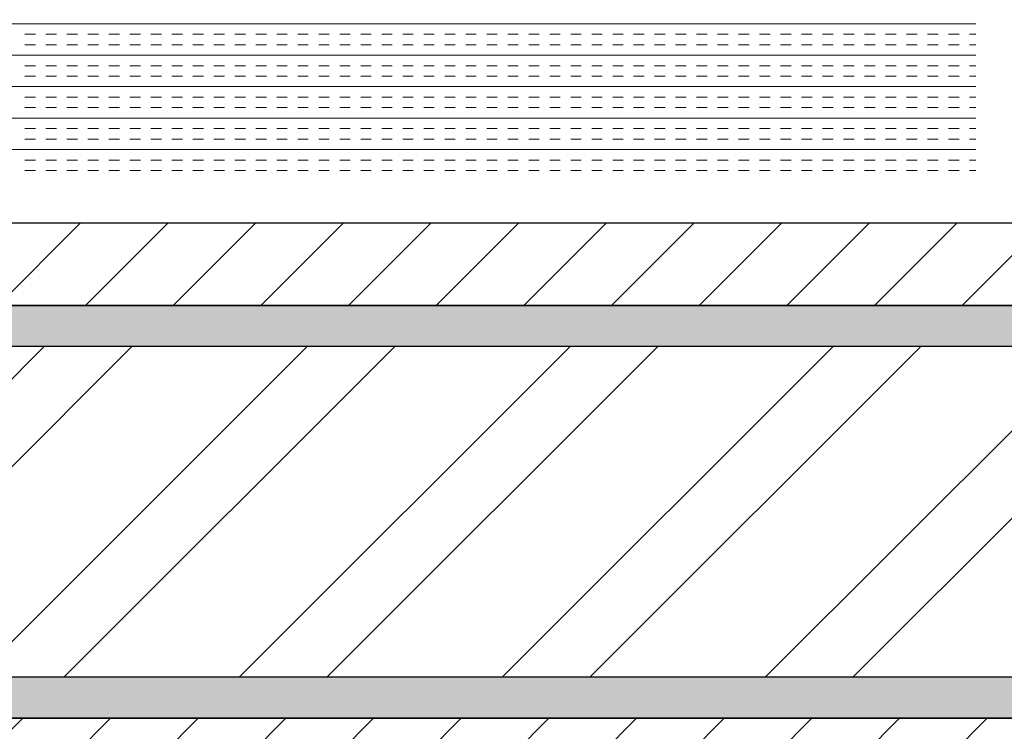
# Model space of a CAD drawing. Extents: x 3940905 to 4145695, y 925352 to 1109797.
# Tile 450 of 656: x 4012018 to 4012316, y 1097191 to 1097406. Entities that reach past the tile are written whole.
import ezdxf

# ---------------------------------------------------------------- set-up
doc = ezdxf.new("R2010")
doc.units = 0
doc.header["$LTSCALE"] = 750
doc.header["$MEASUREMENT"] = 0
doc.layers.add('CIVIL WALLS', color=7, linetype='CONTINUOUS', lineweight=30)
doc.layers.add('CKD Equipments', color=252, linetype='CONTINUOUS', lineweight=0)
doc.layers.add('S-Hatch_8', color=7, linetype='CONTINUOUS')

msp = doc.modelspace()

# ---------------------------------------------------------------- hatches: boundary and pattern name
at = {"layer": 'CIVIL WALLS', "true_color": 0x136734}
h = msp.add_hatch(dxfattribs=at)
h.set_pattern_fill('AR-CONC', color=116, scale=3)
h.set_pattern_definition([(50, (28934.255, 54286.193), (21.51780548, -1.88256405), [2.25, -24.75]), (355, (28934.255, 54286.193), (-4.16254001, 22.56576401), [1.8, -19.8]), (100.45144446, (28936.048, 54286.036), (17.3552654, 20.68319973), [1.91220576, -21.03426336]), (46.1842, (28934.255, 54292.193), (32.01723992, -4.96557842), [3.375, -37.125]), (96.6356355, (28936.923, 54291.78), (28.03985837, 29.22355802), [2.86831026, -31.5514128]), (351.184164, (28934.255, 54292.193), (28.03985835, 29.223558), [2.7, -29.70000003]), (21, (28937.255, 54290.693), (17.90721156, -12.07856672), [2.25, -24.75]), (326, (28937.255, 54290.693), (7.29945996, 21.75450135), [1.8, -19.8]), (71.45144474, (28938.747, 54289.687), (25.2066713, 9.67593458), [1.9122057, -21.03426336]), (37.5, (28934.255, 54286.193), (0.36479566, 9.986815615), [0, -19.56, 0, -20.1, 0, -19.875]), (7.5, (28934.255, 54286.193), (7.892086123, 11.832351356), [0, -11.46, 0, -19.11, 0, -7.575]), (327.5, (28927.565, 54286.193), (16.014673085, -0.676646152), [0, -7.5, 0, -23.4, 0, -31.05]), (317.5, (28924.565, 54286.193), (17.49558508, 3.00314947), [0, -9.75, 0, -15.54, 0, -22.05])])
h.paths.add_polyline_path([(4012396.49, 1095413.96), (4012396.49, 1097194.5), (4011677.69, 1097194.5), (4011677.69, 1097319.5), (4012396.49, 1097319.5), (4012396.49, 1097619.04), (4012408.99, 1097619.04), (4012408.99, 1097307), (4011677.69, 1097307), (4011677.69, 1097207), (4012408.99, 1097207), (4012408.99, 1095413.96)])
at = {"layer": 'S-Hatch_8'}
h = msp.add_hatch(dxfattribs=at)
h.set_pattern_fill('ANSI31', color=6, scale=150)
h.set_pattern_definition([(45, (28934.255, 54286.193), (-13.25825215, 13.25825215), [])])
h.paths.add_polyline_path([(4012396.51, 1097619.04), (4012396.48, 1097319.5), (4011677.69, 1097319.5), (4011677.69, 1097194.5), (4012396.7, 1097194.5), (4012396.49, 1095413.96), (4012371.49, 1095413.97), (4012371.7, 1097169.5), (4011677.69, 1097169.5), (4011677.69, 1097344.5), (4012371.72, 1097344.5), (4012371.75, 1097619.04)])
at = {"layer": 'S-Hatch_8', "true_color": 0x636466}
h = msp.add_hatch(dxfattribs=at)
h.set_pattern_fill('ANSI32', color=251, scale=150)
h.set_pattern_definition([(45, (28934.255, 54286.193), (-39.77475644, 39.77475644), []), (45, (28960.77, 54286.193), (-39.77475644, 39.77475644), [])])
h.paths.add_polyline_path([(4012408.99, 1097207), (4012408.99, 1095413.44), (4012506.54, 1095413.44), (4012506.54, 1097618.67), (4012408.99, 1097618.67), (4012408.99, 1097307), (4011677.69, 1097307), (4011677.69, 1097207)])

# ---------------------------------------------------------------- linework, layer by layer
at = {"layer": 'CIVIL WALLS', "color": 6}
msp.add_lwpolyline([(4012396.5, 1097619.04), (4012396.48, 1097319.5), (4011677.69, 1097319.5), (4011677.69, 1097194.5), (4012396.7, 1097194.5), (4012396.49, 1095413.96), (4012371.49, 1095413.97), (4012371.7, 1097169.5), (4011677.69, 1097169.5), (4011677.69, 1097344.5), (4012371.72, 1097344.5), (4012371.74, 1097619.04), (4012396.5, 1097619.04)], dxfattribs=at)
at = {"layer": 'CIVIL WALLS', "color": 116, "true_color": 0x136734}
msp.add_lwpolyline([(4012396.49, 1095413.96), (4012396.49, 1097194.5), (4011677.69, 1097194.5), (4011677.69, 1097319.5), (4012396.49, 1097319.5), (4012396.49, 1097619.04), (4012408.99, 1097619.04), (4012408.99, 1097307), (4011677.69, 1097307), (4011677.69, 1097207), (4012408.99, 1097207), (4012408.99, 1095413.96), (4012396.49, 1095413.96)], close=True, dxfattribs=at)
at = {"layer": 'CIVIL WALLS'}
msp.add_lwpolyline([(4012408.99, 1097207), (4012408.99, 1095413.44), (4012506.54, 1095413.44), (4012506.54, 1097618.67), (4012408.99, 1097618.67), (4012408.99, 1097307), (4011677.69, 1097307), (4011677.69, 1097207)], close=True, dxfattribs=at)
at = {"layer": 'CKD Equipments', "color": 4, "linetype": 'Continuous'}
for p, q in [((4012307.3, 1097404.76, 9921.14), (4011733.3, 1097404.76, 9921.14)), ((4012022.85, 1097401.59, 9921.14), (4012019.67, 1097401.59, 9921.14)), ((4012029.2, 1097401.59, 9921.14), (4012026.02, 1097401.59, 9921.14)), ((4012035.55, 1097401.59, 9921.14), (4012032.37, 1097401.59, 9921.14)), ((4012041.9, 1097401.59, 9921.14), (4012038.72, 1097401.59, 9921.14)), ((4012048.25, 1097401.59, 9921.14), (4012045.07, 1097401.59, 9921.14)), ((4012054.6, 1097401.59, 9921.14), (4012051.42, 1097401.59, 9921.14)), ((4012060.95, 1097401.59, 9921.14), (4012057.77, 1097401.59, 9921.14)), ((4012067.3, 1097401.59, 9921.14), (4012064.12, 1097401.59, 9921.14)), ((4012073.65, 1097401.59, 9921.14), (4012070.47, 1097401.59, 9921.14)), ((4012080, 1097401.59, 9921.14), (4012076.82, 1097401.59, 9921.14)), ((4012086.35, 1097401.59, 9921.14), (4012083.17, 1097401.59, 9921.14)), ((4012092.7, 1097401.59, 9921.14), (4012089.52, 1097401.59, 9921.14)), ((4012099.05, 1097401.59, 9921.14), (4012095.87, 1097401.59, 9921.14)), ((4012105.4, 1097401.59, 9921.14), (4012102.22, 1097401.59, 9921.14)), ((4012111.75, 1097401.59, 9921.14), (4012108.57, 1097401.59, 9921.14)), ((4012118.1, 1097401.59, 9921.14), (4012114.92, 1097401.59, 9921.14)), ((4012124.45, 1097401.59, 9921.14), (4012121.27, 1097401.59, 9921.14)), ((4012130.8, 1097401.59, 9921.14), (4012127.62, 1097401.59, 9921.14)), ((4012137.15, 1097401.59, 9921.14), (4012133.97, 1097401.59, 9921.14)), ((4012143.5, 1097401.59, 9921.14), (4012140.32, 1097401.59, 9921.14)), ((4012149.85, 1097401.59, 9921.14), (4012146.67, 1097401.59, 9921.14)), ((4012156.2, 1097401.59, 9921.14), (4012153.02, 1097401.59, 9921.14)), ((4012162.55, 1097401.59, 9921.14), (4012159.37, 1097401.59, 9921.14)), ((4012168.9, 1097401.59, 9921.14), (4012165.72, 1097401.59, 9921.14)), ((4012175.25, 1097401.59, 9921.14), (4012172.07, 1097401.59, 9921.14)), ((4012181.6, 1097401.59, 9921.14), (4012178.42, 1097401.59, 9921.14)), ((4012187.95, 1097401.59, 9921.14), (4012184.77, 1097401.59, 9921.14)), ((4012194.3, 1097401.59, 9921.14), (4012191.12, 1097401.59, 9921.14)), ((4012200.65, 1097401.59, 9921.14), (4012197.47, 1097401.59, 9921.14)), ((4012207, 1097401.59, 9921.14), (4012203.82, 1097401.59, 9921.14)), ((4012213.35, 1097401.59, 9921.14), (4012210.17, 1097401.59, 9921.14)), ((4012219.7, 1097401.59, 9921.14), (4012216.52, 1097401.59, 9921.14)), ((4012226.05, 1097401.59, 9921.14), (4012222.87, 1097401.59, 9921.14)), ((4012232.4, 1097401.59, 9921.14), (4012229.22, 1097401.59, 9921.14)), ((4012238.75, 1097401.59, 9921.14), (4012235.57, 1097401.59, 9921.14)), ((4012245.1, 1097401.59, 9921.14), (4012241.92, 1097401.59, 9921.14)), ((4012251.45, 1097401.59, 9921.14), (4012248.27, 1097401.59, 9921.14)), ((4012257.8, 1097401.59, 9921.14), (4012254.62, 1097401.59, 9921.14)), ((4012264.15, 1097401.59, 9921.14), (4012260.97, 1097401.59, 9921.14)), ((4012270.5, 1097401.59, 9921.14), (4012267.32, 1097401.59, 9921.14)), ((4012276.85, 1097401.59, 9921.14), (4012273.67, 1097401.59, 9921.14)), ((4012283.2, 1097401.59, 9921.14), (4012280.02, 1097401.59, 9921.14)), ((4012289.55, 1097401.59, 9921.14), (4012286.37, 1097401.59, 9921.14)), ((4012295.9, 1097401.59, 9921.14), (4012292.72, 1097401.59, 9921.14)), ((4012302.25, 1097401.59, 9921.14), (4012299.07, 1097401.59, 9921.14)), ((4012307.3, 1097401.59, 9921.14), (4012305.42, 1097401.59, 9921.14)), ((4012022.85, 1097398.41, 9921.14), (4012019.67, 1097398.41, 9921.14)), ((4012029.2, 1097398.41, 9921.14), (4012026.02, 1097398.41, 9921.14)), ((4012035.55, 1097398.41, 9921.14), (4012032.37, 1097398.41, 9921.14)), ((4012041.9, 1097398.41, 9921.14), (4012038.72, 1097398.41, 9921.14)), ((4012048.25, 1097398.41, 9921.14), (4012045.07, 1097398.41, 9921.14)), ((4012054.6, 1097398.41, 9921.14), (4012051.42, 1097398.41, 9921.14)), ((4012060.95, 1097398.41, 9921.14), (4012057.77, 1097398.41, 9921.14)), ((4012067.3, 1097398.41, 9921.14), (4012064.12, 1097398.41, 9921.14)), ((4012073.65, 1097398.41, 9921.14), (4012070.47, 1097398.41, 9921.14)), ((4012080, 1097398.41, 9921.14), (4012076.82, 1097398.41, 9921.14)), ((4012086.35, 1097398.41, 9921.14), (4012083.17, 1097398.41, 9921.14)), ((4012092.7, 1097398.41, 9921.14), (4012089.52, 1097398.41, 9921.14)), ((4012099.05, 1097398.41, 9921.14), (4012095.87, 1097398.41, 9921.14)), ((4012105.4, 1097398.41, 9921.14), (4012102.22, 1097398.41, 9921.14)), ((4012111.75, 1097398.41, 9921.14), (4012108.57, 1097398.41, 9921.14)), ((4012118.1, 1097398.41, 9921.14), (4012114.92, 1097398.41, 9921.14)), ((4012124.45, 1097398.41, 9921.14), (4012121.27, 1097398.41, 9921.14)), ((4012130.8, 1097398.41, 9921.14), (4012127.62, 1097398.41, 9921.14)), ((4012137.15, 1097398.41, 9921.14), (4012133.97, 1097398.41, 9921.14)), ((4012143.5, 1097398.41, 9921.14), (4012140.32, 1097398.41, 9921.14)), ((4012149.85, 1097398.41, 9921.14), (4012146.67, 1097398.41, 9921.14)), ((4012156.2, 1097398.41, 9921.14), (4012153.02, 1097398.41, 9921.14)), ((4012162.55, 1097398.41, 9921.14), (4012159.37, 1097398.41, 9921.14)), ((4012168.9, 1097398.41, 9921.14), (4012165.72, 1097398.41, 9921.14)), ((4012175.25, 1097398.41, 9921.14), (4012172.07, 1097398.41, 9921.14)), ((4012181.6, 1097398.41, 9921.14), (4012178.42, 1097398.41, 9921.14)), ((4012187.95, 1097398.41, 9921.14), (4012184.77, 1097398.41, 9921.14)), ((4012194.3, 1097398.41, 9921.14), (4012191.12, 1097398.41, 9921.14)), ((4012200.65, 1097398.41, 9921.14), (4012197.47, 1097398.41, 9921.14)), ((4012207, 1097398.41, 9921.14), (4012203.82, 1097398.41, 9921.14)), ((4012213.35, 1097398.41, 9921.14), (4012210.17, 1097398.41, 9921.14)), ((4012219.7, 1097398.41, 9921.14), (4012216.52, 1097398.41, 9921.14)), ((4012226.05, 1097398.41, 9921.14), (4012222.87, 1097398.41, 9921.14)), ((4012232.4, 1097398.41, 9921.14), (4012229.22, 1097398.41, 9921.14)), ((4012238.75, 1097398.41, 9921.14), (4012235.57, 1097398.41, 9921.14)), ((4012245.1, 1097398.41, 9921.14), (4012241.92, 1097398.41, 9921.14)), ((4012251.45, 1097398.41, 9921.14), (4012248.27, 1097398.41, 9921.14)), ((4012257.8, 1097398.41, 9921.14), (4012254.62, 1097398.41, 9921.14)), ((4012264.15, 1097398.41, 9921.14), (4012260.97, 1097398.41, 9921.14)), ((4012270.5, 1097398.41, 9921.14), (4012267.32, 1097398.41, 9921.14)), ((4012276.85, 1097398.41, 9921.14), (4012273.67, 1097398.41, 9921.14)), ((4012283.2, 1097398.41, 9921.14), (4012280.02, 1097398.41, 9921.14)), ((4012289.55, 1097398.41, 9921.14), (4012286.37, 1097398.41, 9921.14)), ((4012295.9, 1097398.41, 9921.14), (4012292.72, 1097398.41, 9921.14)), ((4012302.25, 1097398.41, 9921.14), (4012299.07, 1097398.41, 9921.14)), ((4012307.3, 1097398.41, 9921.14), (4012305.42, 1097398.41, 9921.14)), ((4012307.3, 1097395.24, 9921.14), (4011733.3, 1097395.24, 9921.14)), ((4012022.85, 1097392.06, 9921.14), (4012019.67, 1097392.06, 9921.14)), ((4012029.2, 1097392.06, 9921.14), (4012026.02, 1097392.06, 9921.14)), ((4012035.55, 1097392.06, 9921.14), (4012032.37, 1097392.06, 9921.14)), ((4012041.9, 1097392.06, 9921.14), (4012038.72, 1097392.06, 9921.14)), ((4012048.25, 1097392.06, 9921.14), (4012045.07, 1097392.06, 9921.14)), ((4012054.6, 1097392.06, 9921.14), (4012051.42, 1097392.06, 9921.14)), ((4012060.95, 1097392.06, 9921.14), (4012057.77, 1097392.06, 9921.14)), ((4012067.3, 1097392.06, 9921.14), (4012064.12, 1097392.06, 9921.14)), ((4012073.65, 1097392.06, 9921.14), (4012070.47, 1097392.06, 9921.14)), ((4012080, 1097392.06, 9921.14), (4012076.82, 1097392.06, 9921.14)), ((4012086.35, 1097392.06, 9921.14), (4012083.17, 1097392.06, 9921.14)), ((4012092.7, 1097392.06, 9921.14), (4012089.52, 1097392.06, 9921.14)), ((4012099.05, 1097392.06, 9921.14), (4012095.87, 1097392.06, 9921.14)), ((4012105.4, 1097392.06, 9921.14), (4012102.22, 1097392.06, 9921.14)), ((4012111.75, 1097392.06, 9921.14), (4012108.57, 1097392.06, 9921.14)), ((4012118.1, 1097392.06, 9921.14), (4012114.92, 1097392.06, 9921.14)), ((4012124.45, 1097392.06, 9921.14), (4012121.27, 1097392.06, 9921.14)), ((4012130.8, 1097392.06, 9921.14), (4012127.62, 1097392.06, 9921.14)), ((4012137.15, 1097392.06, 9921.14), (4012133.97, 1097392.06, 9921.14)), ((4012143.5, 1097392.06, 9921.14), (4012140.32, 1097392.06, 9921.14)), ((4012149.85, 1097392.06, 9921.14), (4012146.67, 1097392.06, 9921.14)), ((4012156.2, 1097392.06, 9921.14), (4012153.02, 1097392.06, 9921.14)), ((4012162.55, 1097392.06, 9921.14), (4012159.37, 1097392.06, 9921.14)), ((4012168.9, 1097392.06, 9921.14), (4012165.72, 1097392.06, 9921.14)), ((4012175.25, 1097392.06, 9921.14), (4012172.07, 1097392.06, 9921.14)), ((4012181.6, 1097392.06, 9921.14), (4012178.42, 1097392.06, 9921.14)), ((4012187.95, 1097392.06, 9921.14), (4012184.77, 1097392.06, 9921.14)), ((4012194.3, 1097392.06, 9921.14), (4012191.12, 1097392.06, 9921.14)), ((4012200.65, 1097392.06, 9921.14), (4012197.47, 1097392.06, 9921.14)), ((4012207, 1097392.06, 9921.14), (4012203.82, 1097392.06, 9921.14)), ((4012213.35, 1097392.06, 9921.14), (4012210.17, 1097392.06, 9921.14)), ((4012219.7, 1097392.06, 9921.14), (4012216.52, 1097392.06, 9921.14)), ((4012226.05, 1097392.06, 9921.14), (4012222.87, 1097392.06, 9921.14)), ((4012232.4, 1097392.06, 9921.14), (4012229.22, 1097392.06, 9921.14)), ((4012238.75, 1097392.06, 9921.14), (4012235.57, 1097392.06, 9921.14)), ((4012245.1, 1097392.06, 9921.14), (4012241.92, 1097392.06, 9921.14)), ((4012251.45, 1097392.06, 9921.14), (4012248.27, 1097392.06, 9921.14)), ((4012257.8, 1097392.06, 9921.14), (4012254.62, 1097392.06, 9921.14)), ((4012264.15, 1097392.06, 9921.14), (4012260.97, 1097392.06, 9921.14)), ((4012270.5, 1097392.06, 9921.14), (4012267.32, 1097392.06, 9921.14)), ((4012276.85, 1097392.06, 9921.14), (4012273.67, 1097392.06, 9921.14)), ((4012283.2, 1097392.06, 9921.14), (4012280.02, 1097392.06, 9921.14)), ((4012289.55, 1097392.06, 9921.14), (4012286.37, 1097392.06, 9921.14)), ((4012295.9, 1097392.06, 9921.14), (4012292.72, 1097392.06, 9921.14)), ((4012302.25, 1097392.06, 9921.14), (4012299.07, 1097392.06, 9921.14)), ((4012307.3, 1097392.06, 9921.14), (4012305.42, 1097392.06, 9921.14)), ((4012022.85, 1097388.89, 9921.14), (4012019.67, 1097388.89, 9921.14)), ((4012029.2, 1097388.89, 9921.14), (4012026.02, 1097388.89, 9921.14)), ((4012035.55, 1097388.89, 9921.14), (4012032.37, 1097388.89, 9921.14)), ((4012041.9, 1097388.89, 9921.14), (4012038.72, 1097388.89, 9921.14)), ((4012048.25, 1097388.89, 9921.14), (4012045.07, 1097388.89, 9921.14)), ((4012054.6, 1097388.89, 9921.14), (4012051.42, 1097388.89, 9921.14)), ((4012060.95, 1097388.89, 9921.14), (4012057.77, 1097388.89, 9921.14)), ((4012067.3, 1097388.89, 9921.14), (4012064.12, 1097388.89, 9921.14)), ((4012073.65, 1097388.89, 9921.14), (4012070.47, 1097388.89, 9921.14)), ((4012080, 1097388.89, 9921.14), (4012076.82, 1097388.89, 9921.14)), ((4012086.35, 1097388.89, 9921.14), (4012083.17, 1097388.89, 9921.14)), ((4012092.7, 1097388.89, 9921.14), (4012089.52, 1097388.89, 9921.14)), ((4012099.05, 1097388.89, 9921.14), (4012095.87, 1097388.89, 9921.14)), ((4012105.4, 1097388.89, 9921.14), (4012102.22, 1097388.89, 9921.14)), ((4012111.75, 1097388.89, 9921.14), (4012108.57, 1097388.89, 9921.14)), ((4012118.1, 1097388.89, 9921.14), (4012114.92, 1097388.89, 9921.14)), ((4012124.45, 1097388.89, 9921.14), (4012121.27, 1097388.89, 9921.14)), ((4012130.8, 1097388.89, 9921.14), (4012127.62, 1097388.89, 9921.14)), ((4012137.15, 1097388.89, 9921.14), (4012133.97, 1097388.89, 9921.14)), ((4012143.5, 1097388.89, 9921.14), (4012140.32, 1097388.89, 9921.14)), ((4012149.85, 1097388.89, 9921.14), (4012146.67, 1097388.89, 9921.14)), ((4012156.2, 1097388.89, 9921.14), (4012153.02, 1097388.89, 9921.14)), ((4012162.55, 1097388.89, 9921.14), (4012159.37, 1097388.89, 9921.14)), ((4012168.9, 1097388.89, 9921.14), (4012165.72, 1097388.89, 9921.14)), ((4012175.25, 1097388.89, 9921.14), (4012172.07, 1097388.89, 9921.14)), ((4012181.6, 1097388.89, 9921.14), (4012178.42, 1097388.89, 9921.14)), ((4012187.95, 1097388.89, 9921.14), (4012184.77, 1097388.89, 9921.14)), ((4012194.3, 1097388.89, 9921.14), (4012191.12, 1097388.89, 9921.14)), ((4012200.65, 1097388.89, 9921.14), (4012197.47, 1097388.89, 9921.14)), ((4012207, 1097388.89, 9921.14), (4012203.82, 1097388.89, 9921.14)), ((4012213.35, 1097388.89, 9921.14), (4012210.17, 1097388.89, 9921.14)), ((4012219.7, 1097388.89, 9921.14), (4012216.52, 1097388.89, 9921.14)), ((4012226.05, 1097388.89, 9921.14), (4012222.87, 1097388.89, 9921.14)), ((4012232.4, 1097388.89, 9921.14), (4012229.22, 1097388.89, 9921.14)), ((4012238.75, 1097388.89, 9921.14), (4012235.57, 1097388.89, 9921.14)), ((4012245.1, 1097388.89, 9921.14), (4012241.92, 1097388.89, 9921.14)), ((4012251.45, 1097388.89, 9921.14), (4012248.27, 1097388.89, 9921.14)), ((4012257.8, 1097388.89, 9921.14), (4012254.62, 1097388.89, 9921.14)), ((4012264.15, 1097388.89, 9921.14), (4012260.97, 1097388.89, 9921.14)), ((4012270.5, 1097388.89, 9921.14), (4012267.32, 1097388.89, 9921.14)), ((4012276.85, 1097388.89, 9921.14), (4012273.67, 1097388.89, 9921.14)), ((4012283.2, 1097388.89, 9921.14), (4012280.02, 1097388.89, 9921.14)), ((4012289.55, 1097388.89, 9921.14), (4012286.37, 1097388.89, 9921.14)), ((4012295.9, 1097388.89, 9921.14), (4012292.72, 1097388.89, 9921.14)), ((4012302.25, 1097388.89, 9921.14), (4012299.07, 1097388.89, 9921.14)), ((4012307.3, 1097388.89, 9921.14), (4012305.42, 1097388.89, 9921.14)), ((4012307.3, 1097385.71, 9921.14), (4011733.3, 1097385.71, 9921.14)), ((4012022.85, 1097382.54, 9921.14), (4012019.67, 1097382.54, 9921.14)), ((4012029.2, 1097382.54, 9921.14), (4012026.02, 1097382.54, 9921.14)), ((4012035.55, 1097382.54, 9921.14), (4012032.37, 1097382.54, 9921.14)), ((4012041.9, 1097382.54, 9921.14), (4012038.72, 1097382.54, 9921.14)), ((4012048.25, 1097382.54, 9921.14), (4012045.07, 1097382.54, 9921.14)), ((4012054.6, 1097382.54, 9921.14), (4012051.42, 1097382.54, 9921.14)), ((4012060.95, 1097382.54, 9921.14), (4012057.77, 1097382.54, 9921.14)), ((4012067.3, 1097382.54, 9921.14), (4012064.12, 1097382.54, 9921.14)), ((4012073.65, 1097382.54, 9921.14), (4012070.47, 1097382.54, 9921.14)), ((4012080, 1097382.54, 9921.14), (4012076.82, 1097382.54, 9921.14)), ((4012086.35, 1097382.54, 9921.14), (4012083.17, 1097382.54, 9921.14)), ((4012092.7, 1097382.54, 9921.14), (4012089.52, 1097382.54, 9921.14)), ((4012099.05, 1097382.54, 9921.14), (4012095.87, 1097382.54, 9921.14)), ((4012105.4, 1097382.54, 9921.14), (4012102.22, 1097382.54, 9921.14)), ((4012111.75, 1097382.54, 9921.14), (4012108.57, 1097382.54, 9921.14)), ((4012118.1, 1097382.54, 9921.14), (4012114.92, 1097382.54, 9921.14)), ((4012124.45, 1097382.54, 9921.14), (4012121.27, 1097382.54, 9921.14)), ((4012130.8, 1097382.54, 9921.14), (4012127.62, 1097382.54, 9921.14)), ((4012137.15, 1097382.54, 9921.14), (4012133.97, 1097382.54, 9921.14)), ((4012143.5, 1097382.54, 9921.14), (4012140.32, 1097382.54, 9921.14)), ((4012149.85, 1097382.54, 9921.14), (4012146.67, 1097382.54, 9921.14)), ((4012156.2, 1097382.54, 9921.14), (4012153.02, 1097382.54, 9921.14)), ((4012162.55, 1097382.54, 9921.14), (4012159.37, 1097382.54, 9921.14)), ((4012168.9, 1097382.54, 9921.14), (4012165.72, 1097382.54, 9921.14)), ((4012175.25, 1097382.54, 9921.14), (4012172.07, 1097382.54, 9921.14)), ((4012181.6, 1097382.54, 9921.14), (4012178.42, 1097382.54, 9921.14)), ((4012187.95, 1097382.54, 9921.14), (4012184.77, 1097382.54, 9921.14)), ((4012194.3, 1097382.54, 9921.14), (4012191.12, 1097382.54, 9921.14)), ((4012200.65, 1097382.54, 9921.14), (4012197.47, 1097382.54, 9921.14)), ((4012207, 1097382.54, 9921.14), (4012203.82, 1097382.54, 9921.14)), ((4012213.35, 1097382.54, 9921.14), (4012210.17, 1097382.54, 9921.14)), ((4012219.7, 1097382.54, 9921.14), (4012216.52, 1097382.54, 9921.14)), ((4012226.05, 1097382.54, 9921.14), (4012222.87, 1097382.54, 9921.14)), ((4012232.4, 1097382.54, 9921.14), (4012229.22, 1097382.54, 9921.14)), ((4012238.75, 1097382.54, 9921.14), (4012235.57, 1097382.54, 9921.14)), ((4012245.1, 1097382.54, 9921.14), (4012241.92, 1097382.54, 9921.14)), ((4012251.45, 1097382.54, 9921.14), (4012248.27, 1097382.54, 9921.14)), ((4012257.8, 1097382.54, 9921.14), (4012254.62, 1097382.54, 9921.14)), ((4012264.15, 1097382.54, 9921.14), (4012260.97, 1097382.54, 9921.14)), ((4012270.5, 1097382.54, 9921.14), (4012267.32, 1097382.54, 9921.14)), ((4012276.85, 1097382.54, 9921.14), (4012273.67, 1097382.54, 9921.14)), ((4012283.2, 1097382.54, 9921.14), (4012280.02, 1097382.54, 9921.14)), ((4012289.55, 1097382.54, 9921.14), (4012286.37, 1097382.54, 9921.14)), ((4012295.9, 1097382.54, 9921.14), (4012292.72, 1097382.54, 9921.14)), ((4012302.25, 1097382.54, 9921.14), (4012299.07, 1097382.54, 9921.14)), ((4012307.3, 1097382.54, 9921.14), (4012305.42, 1097382.54, 9921.14)), ((4012022.85, 1097379.36, 9921.14), (4012019.67, 1097379.36, 9921.14)), ((4012029.2, 1097379.36, 9921.14), (4012026.02, 1097379.36, 9921.14)), ((4012035.55, 1097379.36, 9921.14), (4012032.37, 1097379.36, 9921.14)), ((4012041.9, 1097379.36, 9921.14), (4012038.72, 1097379.36, 9921.14)), ((4012048.25, 1097379.36, 9921.14), (4012045.07, 1097379.36, 9921.14)), ((4012054.6, 1097379.36, 9921.14), (4012051.42, 1097379.36, 9921.14)), ((4012060.95, 1097379.36, 9921.14), (4012057.77, 1097379.36, 9921.14)), ((4012067.3, 1097379.36, 9921.14), (4012064.12, 1097379.36, 9921.14)), ((4012073.65, 1097379.36, 9921.14), (4012070.47, 1097379.36, 9921.14)), ((4012080, 1097379.36, 9921.14), (4012076.82, 1097379.36, 9921.14)), ((4012086.35, 1097379.36, 9921.14), (4012083.17, 1097379.36, 9921.14)), ((4012092.7, 1097379.36, 9921.14), (4012089.52, 1097379.36, 9921.14)), ((4012099.05, 1097379.36, 9921.14), (4012095.87, 1097379.36, 9921.14)), ((4012105.4, 1097379.36, 9921.14), (4012102.22, 1097379.36, 9921.14)), ((4012111.75, 1097379.36, 9921.14), (4012108.57, 1097379.36, 9921.14)), ((4012118.1, 1097379.36, 9921.14), (4012114.92, 1097379.36, 9921.14)), ((4012124.45, 1097379.36, 9921.14), (4012121.27, 1097379.36, 9921.14)), ((4012130.8, 1097379.36, 9921.14), (4012127.62, 1097379.36, 9921.14)), ((4012137.15, 1097379.36, 9921.14), (4012133.97, 1097379.36, 9921.14)), ((4012143.5, 1097379.36, 9921.14), (4012140.32, 1097379.36, 9921.14)), ((4012149.85, 1097379.36, 9921.14), (4012146.67, 1097379.36, 9921.14)), ((4012156.2, 1097379.36, 9921.14), (4012153.02, 1097379.36, 9921.14)), ((4012162.55, 1097379.36, 9921.14), (4012159.37, 1097379.36, 9921.14)), ((4012168.9, 1097379.36, 9921.14), (4012165.72, 1097379.36, 9921.14)), ((4012175.25, 1097379.36, 9921.14), (4012172.07, 1097379.36, 9921.14)), ((4012181.6, 1097379.36, 9921.14), (4012178.42, 1097379.36, 9921.14)), ((4012187.95, 1097379.36, 9921.14), (4012184.77, 1097379.36, 9921.14)), ((4012194.3, 1097379.36, 9921.14), (4012191.12, 1097379.36, 9921.14)), ((4012200.65, 1097379.36, 9921.14), (4012197.47, 1097379.36, 9921.14)), ((4012207, 1097379.36, 9921.14), (4012203.82, 1097379.36, 9921.14)), ((4012213.35, 1097379.36, 9921.14), (4012210.17, 1097379.36, 9921.14)), ((4012219.7, 1097379.36, 9921.14), (4012216.52, 1097379.36, 9921.14)), ((4012226.05, 1097379.36, 9921.14), (4012222.87, 1097379.36, 9921.14)), ((4012232.4, 1097379.36, 9921.14), (4012229.22, 1097379.36, 9921.14)), ((4012238.75, 1097379.36, 9921.14), (4012235.57, 1097379.36, 9921.14)), ((4012245.1, 1097379.36, 9921.14), (4012241.92, 1097379.36, 9921.14)), ((4012251.45, 1097379.36, 9921.14), (4012248.27, 1097379.36, 9921.14)), ((4012257.8, 1097379.36, 9921.14), (4012254.62, 1097379.36, 9921.14)), ((4012264.15, 1097379.36, 9921.14), (4012260.97, 1097379.36, 9921.14)), ((4012270.5, 1097379.36, 9921.14), (4012267.32, 1097379.36, 9921.14)), ((4012276.85, 1097379.36, 9921.14), (4012273.67, 1097379.36, 9921.14)), ((4012283.2, 1097379.36, 9921.14), (4012280.02, 1097379.36, 9921.14)), ((4012289.55, 1097379.36, 9921.14), (4012286.37, 1097379.36, 9921.14)), ((4012295.9, 1097379.36, 9921.14), (4012292.72, 1097379.36, 9921.14)), ((4012302.25, 1097379.36, 9921.14), (4012299.07, 1097379.36, 9921.14)), ((4012307.3, 1097379.36, 9921.14), (4012305.42, 1097379.36, 9921.14)), ((4012307.3, 1097376.19, 9921.14), (4011733.3, 1097376.19, 9921.14)), ((4012022.85, 1097373.01, 9921.14), (4012019.67, 1097373.01, 9921.14)), ((4012029.2, 1097373.01, 9921.14), (4012026.02, 1097373.01, 9921.14)), ((4012035.55, 1097373.01, 9921.14), (4012032.37, 1097373.01, 9921.14)), ((4012041.9, 1097373.01, 9921.14), (4012038.72, 1097373.01, 9921.14)), ((4012048.25, 1097373.01, 9921.14), (4012045.07, 1097373.01, 9921.14)), ((4012054.6, 1097373.01, 9921.14), (4012051.42, 1097373.01, 9921.14)), ((4012060.95, 1097373.01, 9921.14), (4012057.77, 1097373.01, 9921.14)), ((4012067.3, 1097373.01, 9921.14), (4012064.12, 1097373.01, 9921.14)), ((4012073.65, 1097373.01, 9921.14), (4012070.47, 1097373.01, 9921.14)), ((4012080, 1097373.01, 9921.14), (4012076.82, 1097373.01, 9921.14)), ((4012086.35, 1097373.01, 9921.14), (4012083.17, 1097373.01, 9921.14)), ((4012092.7, 1097373.01, 9921.14), (4012089.52, 1097373.01, 9921.14)), ((4012099.05, 1097373.01, 9921.14), (4012095.87, 1097373.01, 9921.14)), ((4012105.4, 1097373.01, 9921.14), (4012102.22, 1097373.01, 9921.14)), ((4012111.75, 1097373.01, 9921.14), (4012108.57, 1097373.01, 9921.14)), ((4012118.1, 1097373.01, 9921.14), (4012114.92, 1097373.01, 9921.14)), ((4012124.45, 1097373.01, 9921.14), (4012121.27, 1097373.01, 9921.14)), ((4012130.8, 1097373.01, 9921.14), (4012127.62, 1097373.01, 9921.14)), ((4012137.15, 1097373.01, 9921.14), (4012133.97, 1097373.01, 9921.14)), ((4012143.5, 1097373.01, 9921.14), (4012140.32, 1097373.01, 9921.14)), ((4012149.85, 1097373.01, 9921.14), (4012146.67, 1097373.01, 9921.14)), ((4012156.2, 1097373.01, 9921.14), (4012153.02, 1097373.01, 9921.14)), ((4012162.55, 1097373.01, 9921.14), (4012159.37, 1097373.01, 9921.14)), ((4012168.9, 1097373.01, 9921.14), (4012165.72, 1097373.01, 9921.14)), ((4012175.25, 1097373.01, 9921.14), (4012172.07, 1097373.01, 9921.14)), ((4012181.6, 1097373.01, 9921.14), (4012178.42, 1097373.01, 9921.14)), ((4012187.95, 1097373.01, 9921.14), (4012184.77, 1097373.01, 9921.14)), ((4012194.3, 1097373.01, 9921.14), (4012191.12, 1097373.01, 9921.14)), ((4012200.65, 1097373.01, 9921.14), (4012197.47, 1097373.01, 9921.14)), ((4012207, 1097373.01, 9921.14), (4012203.82, 1097373.01, 9921.14)), ((4012213.35, 1097373.01, 9921.14), (4012210.17, 1097373.01, 9921.14)), ((4012219.7, 1097373.01, 9921.14), (4012216.52, 1097373.01, 9921.14)), ((4012226.05, 1097373.01, 9921.14), (4012222.87, 1097373.01, 9921.14)), ((4012232.4, 1097373.01, 9921.14), (4012229.22, 1097373.01, 9921.14)), ((4012238.75, 1097373.01, 9921.14), (4012235.57, 1097373.01, 9921.14)), ((4012245.1, 1097373.01, 9921.14), (4012241.92, 1097373.01, 9921.14)), ((4012251.45, 1097373.01, 9921.14), (4012248.27, 1097373.01, 9921.14)), ((4012257.8, 1097373.01, 9921.14), (4012254.62, 1097373.01, 9921.14)), ((4012264.15, 1097373.01, 9921.14), (4012260.97, 1097373.01, 9921.14)), ((4012270.5, 1097373.01, 9921.14), (4012267.32, 1097373.01, 9921.14)), ((4012276.85, 1097373.01, 9921.14), (4012273.67, 1097373.01, 9921.14)), ((4012283.2, 1097373.01, 9921.14), (4012280.02, 1097373.01, 9921.14)), ((4012289.55, 1097373.01, 9921.14), (4012286.37, 1097373.01, 9921.14)), ((4012295.9, 1097373.01, 9921.14), (4012292.72, 1097373.01, 9921.14)), ((4012302.25, 1097373.01, 9921.14), (4012299.07, 1097373.01, 9921.14)), ((4012307.3, 1097373.01, 9921.14), (4012305.42, 1097373.01, 9921.14)), ((4012022.85, 1097369.84, 9921.14), (4012019.67, 1097369.84, 9921.14)), ((4012029.2, 1097369.84, 9921.14), (4012026.02, 1097369.84, 9921.14)), ((4012035.55, 1097369.84, 9921.14), (4012032.37, 1097369.84, 9921.14)), ((4012041.9, 1097369.84, 9921.14), (4012038.72, 1097369.84, 9921.14)), ((4012048.25, 1097369.84, 9921.14), (4012045.07, 1097369.84, 9921.14)), ((4012054.6, 1097369.84, 9921.14), (4012051.42, 1097369.84, 9921.14)), ((4012060.95, 1097369.84, 9921.14), (4012057.77, 1097369.84, 9921.14)), ((4012067.3, 1097369.84, 9921.14), (4012064.12, 1097369.84, 9921.14)), ((4012073.65, 1097369.84, 9921.14), (4012070.47, 1097369.84, 9921.14)), ((4012080, 1097369.84, 9921.14), (4012076.82, 1097369.84, 9921.14)), ((4012086.35, 1097369.84, 9921.14), (4012083.17, 1097369.84, 9921.14)), ((4012092.7, 1097369.84, 9921.14), (4012089.52, 1097369.84, 9921.14)), ((4012099.05, 1097369.84, 9921.14), (4012095.87, 1097369.84, 9921.14)), ((4012105.4, 1097369.84, 9921.14), (4012102.22, 1097369.84, 9921.14)), ((4012111.75, 1097369.84, 9921.14), (4012108.57, 1097369.84, 9921.14)), ((4012118.1, 1097369.84, 9921.14), (4012114.92, 1097369.84, 9921.14)), ((4012124.45, 1097369.84, 9921.14), (4012121.27, 1097369.84, 9921.14)), ((4012130.8, 1097369.84, 9921.14), (4012127.62, 1097369.84, 9921.14)), ((4012137.15, 1097369.84, 9921.14), (4012133.97, 1097369.84, 9921.14)), ((4012143.5, 1097369.84, 9921.14), (4012140.32, 1097369.84, 9921.14)), ((4012149.85, 1097369.84, 9921.14), (4012146.67, 1097369.84, 9921.14)), ((4012156.2, 1097369.84, 9921.14), (4012153.02, 1097369.84, 9921.14)), ((4012162.55, 1097369.84, 9921.14), (4012159.37, 1097369.84, 9921.14)), ((4012168.9, 1097369.84, 9921.14), (4012165.72, 1097369.84, 9921.14)), ((4012175.25, 1097369.84, 9921.14), (4012172.07, 1097369.84, 9921.14)), ((4012181.6, 1097369.84, 9921.14), (4012178.42, 1097369.84, 9921.14)), ((4012187.95, 1097369.84, 9921.14), (4012184.77, 1097369.84, 9921.14)), ((4012194.3, 1097369.84, 9921.14), (4012191.12, 1097369.84, 9921.14)), ((4012200.65, 1097369.84, 9921.14), (4012197.47, 1097369.84, 9921.14)), ((4012207, 1097369.84, 9921.14), (4012203.82, 1097369.84, 9921.14)), ((4012213.35, 1097369.84, 9921.14), (4012210.17, 1097369.84, 9921.14)), ((4012219.7, 1097369.84, 9921.14), (4012216.52, 1097369.84, 9921.14)), ((4012226.05, 1097369.84, 9921.14), (4012222.87, 1097369.84, 9921.14)), ((4012232.4, 1097369.84, 9921.14), (4012229.22, 1097369.84, 9921.14)), ((4012238.75, 1097369.84, 9921.14), (4012235.57, 1097369.84, 9921.14)), ((4012245.1, 1097369.84, 9921.14), (4012241.92, 1097369.84, 9921.14)), ((4012251.45, 1097369.84, 9921.14), (4012248.27, 1097369.84, 9921.14)), ((4012257.8, 1097369.84, 9921.14), (4012254.62, 1097369.84, 9921.14)), ((4012264.15, 1097369.84, 9921.14), (4012260.97, 1097369.84, 9921.14)), ((4012270.5, 1097369.84, 9921.14), (4012267.32, 1097369.84, 9921.14)), ((4012276.85, 1097369.84, 9921.14), (4012273.67, 1097369.84, 9921.14)), ((4012283.2, 1097369.84, 9921.14), (4012280.02, 1097369.84, 9921.14)), ((4012289.55, 1097369.84, 9921.14), (4012286.37, 1097369.84, 9921.14)), ((4012295.9, 1097369.84, 9921.14), (4012292.72, 1097369.84, 9921.14)), ((4012302.25, 1097369.84, 9921.14), (4012299.07, 1097369.84, 9921.14)), ((4012307.3, 1097369.84, 9921.14), (4012305.42, 1097369.84, 9921.14)), ((4012307.3, 1097366.66, 9921.14), (4011733.3, 1097366.66, 9921.14)), ((4012022.85, 1097363.49, 9921.14), (4012019.67, 1097363.49, 9921.14)), ((4012029.2, 1097363.49, 9921.14), (4012026.02, 1097363.49, 9921.14)), ((4012035.55, 1097363.49, 9921.14), (4012032.37, 1097363.49, 9921.14)), ((4012041.9, 1097363.49, 9921.14), (4012038.72, 1097363.49, 9921.14)), ((4012048.25, 1097363.49, 9921.14), (4012045.07, 1097363.49, 9921.14)), ((4012054.6, 1097363.49, 9921.14), (4012051.42, 1097363.49, 9921.14)), ((4012060.95, 1097363.49, 9921.14), (4012057.77, 1097363.49, 9921.14)), ((4012067.3, 1097363.49, 9921.14), (4012064.12, 1097363.49, 9921.14)), ((4012073.65, 1097363.49, 9921.14), (4012070.47, 1097363.49, 9921.14)), ((4012080, 1097363.49, 9921.14), (4012076.82, 1097363.49, 9921.14)), ((4012086.35, 1097363.49, 9921.14), (4012083.17, 1097363.49, 9921.14)), ((4012092.7, 1097363.49, 9921.14), (4012089.52, 1097363.49, 9921.14)), ((4012099.05, 1097363.49, 9921.14), (4012095.87, 1097363.49, 9921.14)), ((4012105.4, 1097363.49, 9921.14), (4012102.22, 1097363.49, 9921.14)), ((4012111.75, 1097363.49, 9921.14), (4012108.57, 1097363.49, 9921.14)), ((4012118.1, 1097363.49, 9921.14), (4012114.92, 1097363.49, 9921.14)), ((4012124.45, 1097363.49, 9921.14), (4012121.27, 1097363.49, 9921.14)), ((4012130.8, 1097363.49, 9921.14), (4012127.62, 1097363.49, 9921.14)), ((4012137.15, 1097363.49, 9921.14), (4012133.97, 1097363.49, 9921.14)), ((4012143.5, 1097363.49, 9921.14), (4012140.32, 1097363.49, 9921.14)), ((4012149.85, 1097363.49, 9921.14), (4012146.67, 1097363.49, 9921.14)), ((4012156.2, 1097363.49, 9921.14), (4012153.02, 1097363.49, 9921.14)), ((4012162.55, 1097363.49, 9921.14), (4012159.37, 1097363.49, 9921.14)), ((4012168.9, 1097363.49, 9921.14), (4012165.72, 1097363.49, 9921.14)), ((4012175.25, 1097363.49, 9921.14), (4012172.07, 1097363.49, 9921.14)), ((4012181.6, 1097363.49, 9921.14), (4012178.42, 1097363.49, 9921.14)), ((4012187.95, 1097363.49, 9921.14), (4012184.77, 1097363.49, 9921.14)), ((4012194.3, 1097363.49, 9921.14), (4012191.12, 1097363.49, 9921.14)), ((4012200.65, 1097363.49, 9921.14), (4012197.47, 1097363.49, 9921.14)), ((4012207, 1097363.49, 9921.14), (4012203.82, 1097363.49, 9921.14)), ((4012213.35, 1097363.49, 9921.14), (4012210.17, 1097363.49, 9921.14)), ((4012219.7, 1097363.49, 9921.14), (4012216.52, 1097363.49, 9921.14)), ((4012226.05, 1097363.49, 9921.14), (4012222.87, 1097363.49, 9921.14)), ((4012232.4, 1097363.49, 9921.14), (4012229.22, 1097363.49, 9921.14)), ((4012238.75, 1097363.49, 9921.14), (4012235.57, 1097363.49, 9921.14)), ((4012245.1, 1097363.49, 9921.14), (4012241.92, 1097363.49, 9921.14)), ((4012251.45, 1097363.49, 9921.14), (4012248.27, 1097363.49, 9921.14)), ((4012257.8, 1097363.49, 9921.14), (4012254.62, 1097363.49, 9921.14)), ((4012264.15, 1097363.49, 9921.14), (4012260.97, 1097363.49, 9921.14)), ((4012270.5, 1097363.49, 9921.14), (4012267.32, 1097363.49, 9921.14)), ((4012276.85, 1097363.49, 9921.14), (4012273.67, 1097363.49, 9921.14)), ((4012283.2, 1097363.49, 9921.14), (4012280.02, 1097363.49, 9921.14)), ((4012289.55, 1097363.49, 9921.14), (4012286.37, 1097363.49, 9921.14)), ((4012295.9, 1097363.49, 9921.14), (4012292.72, 1097363.49, 9921.14)), ((4012302.25, 1097363.49, 9921.14), (4012299.07, 1097363.49, 9921.14)), ((4012307.3, 1097363.49, 9921.14), (4012305.42, 1097363.49, 9921.14)), ((4012022.85, 1097360.31, 9921.14), (4012019.67, 1097360.31, 9921.14)), ((4012029.2, 1097360.31, 9921.14), (4012026.02, 1097360.31, 9921.14)), ((4012035.55, 1097360.31, 9921.14), (4012032.37, 1097360.31, 9921.14)), ((4012041.9, 1097360.31, 9921.14), (4012038.72, 1097360.31, 9921.14)), ((4012048.25, 1097360.31, 9921.14), (4012045.07, 1097360.31, 9921.14)), ((4012054.6, 1097360.31, 9921.14), (4012051.42, 1097360.31, 9921.14)), ((4012060.95, 1097360.31, 9921.14), (4012057.77, 1097360.31, 9921.14)), ((4012067.3, 1097360.31, 9921.14), (4012064.12, 1097360.31, 9921.14)), ((4012073.65, 1097360.31, 9921.14), (4012070.47, 1097360.31, 9921.14)), ((4012080, 1097360.31, 9921.14), (4012076.82, 1097360.31, 9921.14)), ((4012086.35, 1097360.31, 9921.14), (4012083.17, 1097360.31, 9921.14)), ((4012092.7, 1097360.31, 9921.14), (4012089.52, 1097360.31, 9921.14)), ((4012099.05, 1097360.31, 9921.14), (4012095.87, 1097360.31, 9921.14)), ((4012105.4, 1097360.31, 9921.14), (4012102.22, 1097360.31, 9921.14)), ((4012111.75, 1097360.31, 9921.14), (4012108.57, 1097360.31, 9921.14)), ((4012118.1, 1097360.31, 9921.14), (4012114.92, 1097360.31, 9921.14)), ((4012124.45, 1097360.31, 9921.14), (4012121.27, 1097360.31, 9921.14)), ((4012130.8, 1097360.31, 9921.14), (4012127.62, 1097360.31, 9921.14)), ((4012137.15, 1097360.31, 9921.14), (4012133.97, 1097360.31, 9921.14)), ((4012143.5, 1097360.31, 9921.14), (4012140.32, 1097360.31, 9921.14)), ((4012149.85, 1097360.31, 9921.14), (4012146.67, 1097360.31, 9921.14)), ((4012156.2, 1097360.31, 9921.14), (4012153.02, 1097360.31, 9921.14)), ((4012162.55, 1097360.31, 9921.14), (4012159.37, 1097360.31, 9921.14)), ((4012168.9, 1097360.31, 9921.14), (4012165.72, 1097360.31, 9921.14)), ((4012175.25, 1097360.31, 9921.14), (4012172.07, 1097360.31, 9921.14)), ((4012181.6, 1097360.31, 9921.14), (4012178.42, 1097360.31, 9921.14)), ((4012187.95, 1097360.31, 9921.14), (4012184.77, 1097360.31, 9921.14)), ((4012194.3, 1097360.31, 9921.14), (4012191.12, 1097360.31, 9921.14)), ((4012200.65, 1097360.31, 9921.14), (4012197.47, 1097360.31, 9921.14)), ((4012207, 1097360.31, 9921.14), (4012203.82, 1097360.31, 9921.14)), ((4012213.35, 1097360.31, 9921.14), (4012210.17, 1097360.31, 9921.14)), ((4012219.7, 1097360.31, 9921.14), (4012216.52, 1097360.31, 9921.14)), ((4012226.05, 1097360.31, 9921.14), (4012222.87, 1097360.31, 9921.14)), ((4012232.4, 1097360.31, 9921.14), (4012229.22, 1097360.31, 9921.14)), ((4012238.75, 1097360.31, 9921.14), (4012235.57, 1097360.31, 9921.14)), ((4012245.1, 1097360.31, 9921.14), (4012241.92, 1097360.31, 9921.14)), ((4012251.45, 1097360.31, 9921.14), (4012248.27, 1097360.31, 9921.14)), ((4012257.8, 1097360.31, 9921.14), (4012254.62, 1097360.31, 9921.14)), ((4012264.15, 1097360.31, 9921.14), (4012260.97, 1097360.31, 9921.14)), ((4012270.5, 1097360.31, 9921.14), (4012267.32, 1097360.31, 9921.14)), ((4012276.85, 1097360.31, 9921.14), (4012273.67, 1097360.31, 9921.14)), ((4012283.2, 1097360.31, 9921.14), (4012280.02, 1097360.31, 9921.14)), ((4012289.55, 1097360.31, 9921.14), (4012286.37, 1097360.31, 9921.14)), ((4012295.9, 1097360.31, 9921.14), (4012292.72, 1097360.31, 9921.14)), ((4012302.25, 1097360.31, 9921.14), (4012299.07, 1097360.31, 9921.14)), ((4012307.3, 1097360.31, 9921.14), (4012305.42, 1097360.31, 9921.14))]:
    msp.add_line(p, q, dxfattribs=at)

doc.saveas('drawing.dxf')
